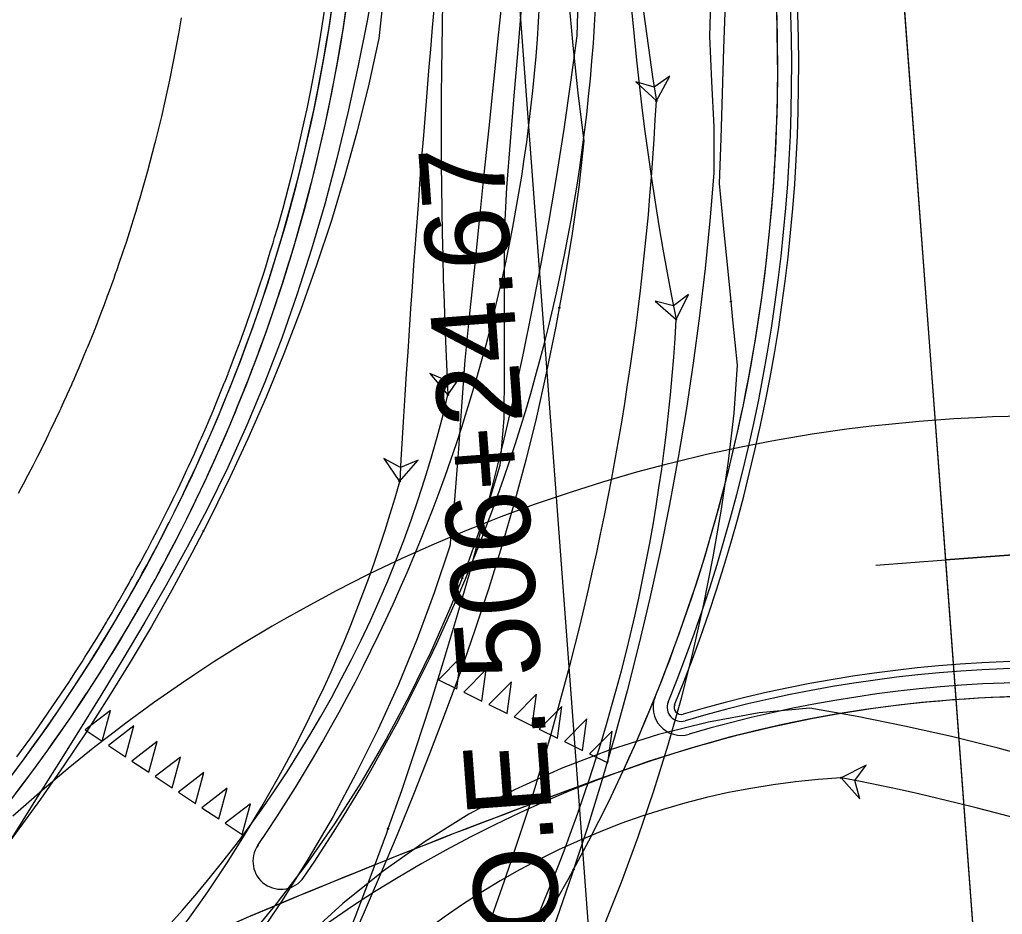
# Model space of a CAD drawing. Extents: x -70 to 701944, y -4 to 666871.
# Drawn here: x 664306.1 to 664376.2, y 656810.3 to 656874.1 of the extents above; entities that cross this region are included whole.
import ezdxf

# ---------------------------------------------------------------- set-up
doc = ezdxf.new("R2010")
doc.units = 0
for name, color, linetype in [('R_Detour', 7, 'Continuous'), ('R_Draft', 7, 'Continuous'), ('R_Horz Alg', 7, 'Continuous'), ('R_Horz Alg Annot', 7, 'Continuous'), ('R_No Plot', 7, 'Continuous'), ('R_Proposed Road', 7, 'Continuous'), ('R_Striping', 7, 'Continuous'), ('T_Vehicle Path Lt Major', 7, 'Continuous'), ('T_Vehicle Path Lt Minor', 7, 'Continuous'), ('T_Vehicle Path Rt', 7, 'Continuous')]:
    doc.layers.add(name, color=color, linetype=linetype)

msp = doc.modelspace()

# ---------------------------------------------------------------- linework, layer by layer
at = {"layer": 'R_Detour'}
msp.add_line((664502.29, 656845.29), (664372.11, 656835.588), dxfattribs=at)
at = {"layer": 'R_Draft'}
msp.add_arc((664209.617, 656892.347), 121, 317.35827, 2.48376, dxfattribs=at)
at = {"layer": 'R_Horz Alg'}
msp.add_line((664379.542, 656735.865), (664367.842, 656892.855), dxfattribs=at)
msp.add_lwpolyline([(664367.124, 656835.217), (664372.11, 656835.588)], dxfattribs=at)
msp.add_arc((664209.617, 656892.347), 121, 317.35827, 2.48376, dxfattribs=at)
at = {"layer": 'R_Horz Alg Annot'}
msp.add_lwpolyline([(664379.542, 656735.865), (664350.225, 656761.328), (664341.219, 656882.177)], dxfattribs=at)
at = {"layer": 'R_No Plot'}
for points in [[(664368.394, 656885.45), (664431.096, 656890.123), (664439.678, 656866.133), (664452.602, 656841.587), (664372.11, 656835.588)], [(664379.541, 656735.865), (664372.11, 656835.588), (664368.394, 656885.45), (664306.432, 656880.833), (664298.662, 656852.633), (664284.644, 656830.074)], [(664379.542, 656735.865), (664372.11, 656835.588), (664452.602, 656841.587), (664471.818, 656814.925)]]:
    msp.add_lwpolyline(points, close=True, dxfattribs=at)
msp.add_lwpolyline([(664377.688, 656845.85), (664375.451, 656845.79), (664374.272, 656845.739), (664372.686, 656845.653), (664370.215, 656845.471), (664367.814, 656845.239), (664366.826, 656845.128), (664365.065, 656844.91), (664362.593, 656844.554), (664360.234, 656844.158), (664359.439, 656844.013), (664357.514, 656843.639), (664355.053, 656843.107), (664352.747, 656842.552), (664352.144, 656842.399), (664350.069, 656841.845), (664347.632, 656841.137), (664345.39, 656840.429), (664344.976, 656840.293), (664342.768, 656839.538), (664340.384, 656838.661), (664338.355, 656837.863), (664337.81, 656837.641), (664335.627, 656836.721), (664333.328, 656835.688), (664331.526, 656834.832), (664330.83, 656834.492), (664328.699, 656833.412), (664326.495, 656832.23), (664324.919, 656831.344), (664324.087, 656830.864), (664322.019, 656829.628), (664319.919, 656828.306), (664318.564, 656827.416), (664317.612, 656826.775), (664315.618, 656825.387), (664313.633, 656823.933), (664312.49, 656823.066), (664311.437, 656822.246), (664309.529, 656820.709), (664307.666, 656819.134), (664306.725, 656818.313), (664305.592, 656817.299)], dxfattribs=at)
at = {"layer": 'R_Proposed Road'}
for points in [[(664304.946, 656819.477), (664306.264, 656821.235), (664307.255, 656822.602), (664307.551, 656823.017), (664308.804, 656824.823), (664310.024, 656826.651), (664310.053, 656826.695), (664310.463, 656827.327), (664310.93, 656828.057), (664311.139, 656828.387), (664311.21, 656828.5), (664311.39, 656828.787), (664311.8, 656829.448), (664311.843, 656829.519), (664312.289, 656830.25), (664312.363, 656830.372), (664312.68, 656830.9), (664312.728, 656830.982), (664313.078, 656831.573), (664313.16, 656831.714), (664313.481, 656832.264), (664313.585, 656832.445), (664314.003, 656833.176), (664314.295, 656833.695), (664314.413, 656833.906), (664314.564, 656834.176), (664314.817, 656834.635), (664315.13, 656835.21), (664315.213, 656835.363), (664315.452, 656835.809), (664315.601, 656836.089), (664315.611, 656836.108), (664315.983, 656836.814), (664316.357, 656837.536), (664316.548, 656837.909), (664316.624, 656838.059), (664316.724, 656838.257), (664317.083, 656838.975), (664317.4, 656839.618), (664317.435, 656839.69), (664317.581, 656839.99), (664317.6, 656840.028), (664317.78, 656840.402), (664318.118, 656841.11), (664318.448, 656841.815), (664318.54, 656842.014), (664318.553, 656842.043), (664318.771, 656842.516), (664318.974, 656842.965), (664319.026, 656843.08), (664319.376, 656843.864), (664319.444, 656844.018), (664319.487, 656844.116), (664319.836, 656844.92), (664319.96, 656845.209), (664320.31, 656846.037), (664320.542, 656846.595), (664320.634, 656846.819), (664321.119, 656848.02), (664321.14, 656848.072), (664321.149, 656848.096), (664321.385, 656848.695), (664321.417, 656848.777), (664321.691, 656849.486), (664321.932, 656850.122), (664322.182, 656850.794), (664322.255, 656850.992), (664322.687, 656852.187), (664322.811, 656852.539), (664322.927, 656852.87), (664323.093, 656853.35), (664323.357, 656854.127), (664323.403, 656854.264), (664323.649, 656855.005), (664323.891, 656855.755), (664323.939, 656855.903), (664324.082, 656856.355), (664324.344, 656857.199), (664324.412, 656857.423), (664324.607, 656858.071), (664324.722, 656858.457), (664324.918, 656859.131), (664325.323, 656860.571), (664325.886, 656862.695), (664325.925, 656862.851), (664326.409, 656864.83), (664326.894, 656866.973), (664327.044, 656867.681), (664327.339, 656869.126), (664327.744, 656871.285), (664327.963, 656872.553), (664328.11, 656873.453), (664328.436, 656875.626)], [(664305.748, 656818.864), (664307.078, 656820.637), (664308.077, 656822.015), (664308.375, 656822.434), (664309.639, 656824.254), (664310.869, 656826.098), (664310.899, 656826.143), (664311.312, 656826.779), (664311.783, 656827.515), (664311.993, 656827.848), (664312.066, 656827.963), (664312.247, 656828.252), (664312.66, 656828.919), (664312.704, 656828.99), (664313.154, 656829.728), (664313.228, 656829.85), (664313.547, 656830.383), (664313.596, 656830.466), (664313.948, 656831.061), (664314.032, 656831.203), (664314.355, 656831.758), (664314.46, 656831.941), (664314.881, 656832.678), (664315.176, 656833.201), (664315.295, 656833.414), (664315.447, 656833.687), (664315.702, 656834.149), (664316.018, 656834.729), (664316.101, 656834.883), (664316.343, 656835.333), (664316.493, 656835.616), (664316.504, 656835.635), (664316.878, 656836.346), (664317.255, 656837.075), (664317.448, 656837.451), (664317.524, 656837.602), (664317.625, 656837.801), (664317.988, 656838.525), (664318.308, 656839.174), (664318.343, 656839.246), (664318.49, 656839.549), (664318.509, 656839.588), (664318.691, 656839.964), (664319.031, 656840.679), (664319.364, 656841.39), (664319.457, 656841.591), (664319.47, 656841.62), (664319.689, 656842.097), (664319.895, 656842.549), (664319.947, 656842.666), (664320.3, 656843.456), (664320.368, 656843.611), (664320.411, 656843.71), (664320.764, 656844.521), (664320.889, 656844.813), (664321.242, 656845.648), (664321.476, 656846.21), (664321.569, 656846.436), (664322.058, 656847.647), (664322.079, 656847.7), (664322.088, 656847.723), (664322.326, 656848.328), (664322.358, 656848.41), (664322.634, 656849.125), (664322.878, 656849.767), (664323.13, 656850.444), (664323.203, 656850.644), (664323.638, 656851.848), (664323.764, 656852.204), (664323.881, 656852.538), (664324.048, 656853.022), (664324.315, 656853.805), (664324.361, 656853.944), (664324.608, 656854.691), (664324.853, 656855.447), (664324.901, 656855.597), (664325.045, 656856.052), (664325.309, 656856.903), (664325.378, 656857.129), (664325.575, 656857.782), (664325.691, 656858.172), (664325.888, 656858.851), (664326.297, 656860.303), (664326.864, 656862.446), (664326.904, 656862.602), (664327.392, 656864.598), (664327.881, 656866.76), (664328.033, 656867.473), (664328.33, 656868.93), (664328.739, 656871.108), (664328.959, 656872.386), (664329.108, 656873.293), (664329.436, 656875.485)], [(664305.87, 656821.526), (664306.857, 656822.887), (664307.151, 656823.3), (664308.399, 656825.098), (664309.614, 656826.919), (664309.643, 656826.963), (664310.051, 656827.592), (664310.516, 656828.319), (664310.724, 656828.648), (664310.796, 656828.761), (664310.975, 656829.047), (664311.383, 656829.705), (664311.426, 656829.775), (664311.87, 656830.504), (664311.943, 656830.625), (664312.259, 656831.151), (664312.307, 656831.233), (664312.655, 656831.821), (664312.737, 656831.961), (664313.056, 656832.509), (664313.161, 656832.69), (664313.577, 656833.418), (664313.868, 656833.934), (664313.985, 656834.145), (664314.135, 656834.414), (664314.387, 656834.871), (664314.699, 656835.444), (664314.781, 656835.596), (664315.02, 656836.04), (664315.168, 656836.319), (664315.179, 656836.338), (664315.548, 656837.041), (664315.921, 656837.76), (664316.111, 656838.132), (664316.187, 656838.281), (664316.286, 656838.478), (664316.644, 656839.193), (664316.96, 656839.833), (664316.995, 656839.905), (664317.141, 656840.204), (664317.159, 656840.242), (664317.339, 656840.614), (664317.675, 656841.319), (664318.003, 656842.022), (664318.095, 656842.22), (664318.108, 656842.249), (664318.325, 656842.72), (664318.528, 656843.167), (664318.58, 656843.281), (664318.928, 656844.062), (664318.995, 656844.215), (664319.038, 656844.313), (664319.386, 656845.114), (664319.51, 656845.402), (664319.858, 656846.226), (664320.089, 656846.782), (664320.181, 656847.005), (664320.664, 656848.201), (664320.685, 656848.253), (664320.694, 656848.277), (664320.929, 656848.874), (664320.96, 656848.955), (664321.233, 656849.661), (664321.474, 656850.295), (664321.723, 656850.963), (664321.795, 656851.161), (664322.225, 656852.351), (664322.349, 656852.702), (664322.464, 656853.031), (664322.63, 656853.509), (664322.893, 656854.283), (664322.939, 656854.42), (664323.183, 656855.157), (664323.425, 656855.904), (664323.472, 656856.052), (664323.614, 656856.501), (664323.875, 656857.342), (664323.943, 656857.566), (664324.138, 656858.211), (664324.252, 656858.595), (664324.447, 656859.266), (664324.851, 656860.701), (664325.411, 656862.816), (664325.45, 656862.971), (664325.932, 656864.942), (664326.415, 656867.077), (664326.565, 656867.781), (664326.858, 656869.22), (664327.262, 656871.372), (664327.48, 656872.633), (664327.626, 656873.53), (664327.951, 656875.694)], [(664305.981, 656840.345), (664306.2, 656840.752), (664306.336, 656841.008), (664306.345, 656841.025), (664306.684, 656841.669), (664307.025, 656842.328), (664307.199, 656842.669), (664307.269, 656842.805), (664307.36, 656842.986), (664307.688, 656843.641), (664307.978, 656844.228), (664308.01, 656844.293), (664308.143, 656844.567), (664308.16, 656844.602), (664308.324, 656844.943), (664308.632, 656845.59), (664308.933, 656846.233), (664309.018, 656846.415), (664309.03, 656846.441), (664309.228, 656846.873), (664309.414, 656847.282), (664309.461, 656847.387), (664309.78, 656848.103), (664309.842, 656848.243), (664309.881, 656848.332), (664310.201, 656849.067), (664310.314, 656849.33), (664310.633, 656850.086), (664310.844, 656850.595), (664310.929, 656850.799), (664311.371, 656851.895), (664311.39, 656851.943), (664311.399, 656851.964), (664311.614, 656852.512), (664311.643, 656852.586), (664311.893, 656853.233), (664312.113, 656853.814), (664312.341, 656854.426), (664312.408, 656854.608), (664312.802, 656855.698), (664312.915, 656856.019), (664313.021, 656856.321), (664313.173, 656856.759), (664313.414, 656857.468), (664313.456, 656857.594), (664313.679, 656858.27), (664313.901, 656858.954), (664313.944, 656859.089), (664314.075, 656859.501), (664314.314, 656860.271), (664314.376, 656860.476), (664314.554, 656861.068), (664314.659, 656861.42), (664314.838, 656862.035), (664315.208, 656863.349), (664315.721, 656865.288), (664315.757, 656865.429), (664316.199, 656867.235), (664316.641, 656869.192), (664316.778, 656869.837), (664317.047, 656871.156), (664317.417, 656873.127), (664317.617, 656874.283)]]:
    msp.add_lwpolyline(points, dxfattribs=at)
for centre, radius, start, end in [((664209.617, 656892.347), 120, 317.35827, 2.48376), ((664240.13, 656870.774), 120, 315.94034, 4.26197), ((664240.13, 656870.774), 120, 335.26777, 4.26197), ((664240.13, 656870.774), 121, 337.99899, 4.26197), ((664240.13, 656870.774), 121.5, 337.99899, 4.26197), ((664379.542, 656735.865), 92.5, 75.77454, 106.42449), ((664379.542, 656735.865), 92, 75.77454, 106.42449), ((664379.542, 656735.865), 91, 75.77454, 106.42449), ((664379.542, 656735.865), 90, 72.05046, 109.75423), ((664353.246, 656825.07), 2, 157.99899, 286.42449), ((664353.246, 656825.07), 1, 157.99899, 286.42449), ((664353.246, 656825.07), 0.5, 157.99899, 286.42449)]:
    msp.add_arc(centre, radius, start, end, dxfattribs=at)
at = {"layer": 'R_Striping'}
for points in [[(664337.543, 656828.655), (664335.946, 656827.033), (664337.238, 656826.399)], [(664339.339, 656827.775), (664337.741, 656826.152), (664339.034, 656825.518)], [(664341.135, 656826.894), (664339.537, 656825.272), (664340.83, 656824.637)], [(664342.93, 656826.013), (664341.332, 656824.391), (664342.625, 656823.756)], [(664344.726, 656825.132), (664343.128, 656823.51), (664344.421, 656822.876)], [(664312.55, 656824.854), (664310.752, 656823.457), (664311.95, 656822.658)], [(664346.521, 656824.251), (664344.923, 656822.629), (664346.216, 656821.995)], [(664314.214, 656823.744), (664312.416, 656822.347), (664313.614, 656821.547)], [(664348.317, 656823.37), (664346.719, 656821.748), (664348.012, 656821.114)], [(664315.877, 656822.633), (664314.079, 656821.237), (664315.277, 656820.437)], [(664317.541, 656821.523), (664315.743, 656820.126), (664316.941, 656819.327)], [(664319.204, 656820.413), (664317.406, 656819.016), (664318.604, 656818.217)], [(664320.868, 656819.302), (664319.07, 656817.906), (664320.268, 656817.106)], [(664322.531, 656818.192), (664320.733, 656816.795), (664321.931, 656815.996)]]:
    msp.add_lwpolyline(points, close=True, dxfattribs=at)
for centre, radius, start, end in [((664225.306, 656881.314), 122, 325.91375, 4.26197), ((664225.306, 656881.314), 118, 325.91342, 4.26197), ((664379.542, 656735.865), 90, 2.50537, 328.76296), ((664517.938, 656349.929), 500, 109.73256, 120.87769), ((664517.938, 656349.929), 500, 109.73256, 113.11297), ((664324.708, 656814.088), 2, 144.9804, 324.96846)]:
    msp.add_arc(centre, radius, start, end, dxfattribs=at)
at = {"layer": 'T_Vehicle Path Lt Major'}
for points in [[(664331.457, 656877.347), (664330.857, 656874.05), (664330.198, 656870.762), (664329.477, 656867.488), (664328.687, 656864.229), (664327.825, 656860.989), (664326.884, 656857.771), (664325.862, 656854.578), (664324.755, 656851.415), (664323.56, 656848.287), (664322.277, 656845.206), (664320.906, 656842.179), (664319.456, 656839.225), (664318.016, 656836.489), (664316.524, 656833.796), (664314.992, 656831.141), (664313.432, 656828.519), (664311.854, 656825.924), (664310.265, 656823.352), (664308.672, 656820.8), (664307.083, 656818.271), (664305.505, 656815.755)], [(664340.544, 656876.362), (664340.203, 656873.049), (664339.862, 656869.736), (664339.521, 656866.423), (664339.18, 656863.11), (664338.839, 656859.797), (664338.498, 656856.484), (664338.142, 656853.173), (664337.827, 656849.857), (664337.58, 656846.534), (664337.332, 656843.211), (664337.085, 656839.888), (664336.757, 656836.563), (664335.642, 656833.238), (664334.416, 656829.952), (664333.078, 656826.71), (664331.631, 656823.515), (664330.077, 656820.37), (664328.416, 656817.28), (664326.652, 656814.248), (664324.786, 656811.278), (664322.821, 656808.372)], [(664345.902, 656876.343), (664345.813, 656872.995), (664345.36, 656869.68), (664344.867, 656866.323), (664344.345, 656863.023), (664343.801, 656859.813), (664343.221, 656856.61), (664342.603, 656853.417), (664341.948, 656850.234), (664341.254, 656847.063), (664340.521, 656843.903), (664339.75, 656840.756), (664338.94, 656837.623), (664338.092, 656834.503), (664337.207, 656831.398), (664336.284, 656828.306), (664335.324, 656825.23), (664334.327, 656822.169), (664333.294, 656819.123), (664332.333, 656816.396)], [(664355.361, 656876.186), (664355.257, 656872.965), (664355.413, 656869.725), (664355.57, 656866.486), (664355.568, 656863.181), (664355.288, 656859.783), (664354.951, 656856.391), (664354.558, 656853.004), (664354.108, 656849.624), (664353.602, 656846.252), (664353.039, 656842.889), (664352.42, 656839.536), (664351.745, 656836.193), (664351.014, 656832.862), (664350.228, 656829.544), (664349.386, 656826.24), (664348.489, 656822.95), (664347.537, 656819.676), (664346.531, 656816.418), (664345.578, 656813.5)], [(664332.333, 656816.396), (664332.224, 656816.093), (664331.118, 656813.08), (664329.977, 656810.082), (664328.8, 656807.102), (664327.587, 656804.138), (664326.344, 656801.19), (664325.08, 656798.253), (664323.798, 656795.319), (664322.514, 656792.384), (664321.241, 656789.445)], [(664345.578, 656813.5), (664345.47, 656813.177), (664344.355, 656809.954), (664343.186, 656806.751), (664341.964, 656803.567), (664340.689, 656800.404), (664339.362, 656797.263), (664337.982, 656794.145), (664336.55, 656791.05), (664335.066, 656787.98), (664333.531, 656784.935)]]:
    msp.add_lwpolyline(points, dxfattribs=at)
for points in [[(664351.475, 656868.344), (664352.427, 656870.103), (664351.317, 656869.332), (664350.023, 656869.719)], [(664333.17, 656841.183), (664334.478, 656842.697), (664333.228, 656842.181), (664332.047, 656842.838)]]:
    msp.add_lwpolyline(points, close=True, dxfattribs=at)
for centre in [(664351.475, 656868.344), (664351.475, 656868.344), (664333.17, 656841.183), (664333.17, 656841.183), (664332.333, 656816.396), (664332.333, 656816.396), (664345.578, 656813.5), (664345.578, 656813.5)]:
    msp.add_circle(centre, 0.0417, dxfattribs=at)
for centre, radius, start, end in [((664527.618, 656896.525), 178.382, 173.00619, 189.08973), ((665542.366, 656770.906), 1211.236, 174.332923, 176.673792), ((664152.173, 656878.243), 199.548, 332.2491, 357.15659), ((664238.095, 656867.812), 98.734, 322.01694, 344.35329), ((664379.542, 656735.865), 90, 2.50537, 328.76296)]:
    msp.add_arc(centre, radius, start, end, dxfattribs=at)
at = {"layer": 'T_Vehicle Path Lt Minor'}
for points in [[(664346.098, 656910.597), (664345.926, 656909.607), (664345.351, 656906.306), (664344.853, 656902.985), (664344.698, 656899.574), (664344.599, 656896.161), (664344.559, 656892.747), (664344.576, 656889.333), (664344.65, 656885.92), (664344.782, 656882.508), (664344.971, 656879.099), (664345.217, 656875.693), (664345.521, 656872.292), (664345.882, 656868.897), (664346.3, 656865.508), (664345.959, 656862.195), (664345.467, 656858.885), (664344.918, 656855.581), (664344.555, 656853.576)], [(664357.454, 656908.771), (664357.417, 656907.769), (664357.303, 656904.431), (664357.201, 656901.116), (664357.101, 656897.876), (664356.996, 656894.64), (664356.887, 656891.407), (664356.784, 656888.178), (664356.681, 656884.952), (664356.578, 656881.729), (664356.475, 656878.51), (664356.373, 656875.294), (664356.27, 656872.081), (664356.168, 656868.871), (664356.065, 656865.664), (664355.963, 656862.448), (664356.265, 656859.208), (664356.591, 656855.968), (664356.786, 656854.023)], [(664356.786, 656854.023), (664356.917, 656852.727), (664357.242, 656849.486), (664356.991, 656846.066), (664356.589, 656842.636), (664356.097, 656839.217), (664355.515, 656835.812), (664354.843, 656832.424), (664354.083, 656829.055), (664353.234, 656825.706), (664352.297, 656822.381), (664351.273, 656819.082), (664350.162, 656815.811), (664348.965, 656812.57), (664347.684, 656809.362), (664346.319, 656806.189), (664344.87, 656803.052), (664343.34, 656799.955), (664342.382, 656798.117)], [(664344.555, 656853.576), (664344.301, 656852.242), (664343.62, 656848.918), (664342.917, 656845.788), (664342.159, 656842.698), (664341.342, 656839.631), (664340.465, 656836.588), (664339.529, 656833.571), (664338.54, 656830.58), (664337.503, 656827.614), (664336.425, 656824.672), (664335.309, 656821.753), (664334.161, 656818.855), (664332.984, 656815.978), (664331.782, 656813.119), (664330.557, 656810.279), (664329.313, 656807.455), (664328.052, 656804.646), (664327.289, 656802.967)], [(664389.659, 656817.908), (664389.011, 656818.139), (664385.757, 656819.249), (664382.481, 656820.288), (664379.182, 656821.257), (664375.863, 656822.154), (664372.526, 656822.98), (664369.172, 656823.733), (664365.802, 656824.414), (664362.418, 656825.022), (664358.799, 656824.675), (664355.186, 656824.013), (664351.622, 656823.128), (664348.118, 656822.023), (664344.69, 656820.702), (664341.35, 656819.171), (664338.112, 656817.436), (664334.987, 656815.503), (664331.989, 656813.379), (664329.128, 656811.074), (664326.415, 656808.595), (664323.862, 656805.952)]]:
    msp.add_lwpolyline(points, dxfattribs=at)
for points in [[(664352.895, 656852.742), (664353.774, 656854.538), (664352.697, 656853.722), (664351.387, 656854.056)], [(664364.649, 656820.039), (664365.983, 656818.548), (664365.632, 656819.854), (664366.434, 656820.941)]]:
    msp.add_lwpolyline(points, close=True, dxfattribs=at)
for centre in [(664356.786, 656854.023), (664356.786, 656854.023), (664344.555, 656853.576), (664344.555, 656853.576), (664352.895, 656852.742), (664352.895, 656852.742), (664364.649, 656820.039), (664364.649, 656820.039)]:
    msp.add_circle(centre, 0.0417, dxfattribs=at)
for centre, radius, start, end in [((664547.559, 656892.059), 198.594, 175.70923, 191.41859), ((664226.481, 656859.636), 126.602, 318.25897, 356.87821), ((664367.669, 656766.179), 53.944, 93.20944, 147.66639), ((664335.925, 656667.844), 154.881, 46.06945, 79.31215)]:
    msp.add_arc(centre, radius, start, end, dxfattribs=at)
at = {"layer": 'T_Vehicle Path Rt'}
for points in [[(664332.077, 656877.831), (664332.03, 656876.142), (664331.686, 656872.809), (664330.962, 656869.533), (664330.157, 656866.271), (664329.269, 656863.029), (664328.299, 656859.811), (664327.249, 656856.619), (664326.121, 656853.449), (664324.917, 656850.306), (664323.645, 656847.208), (664322.342, 656844.23), (664321.06, 656841.464), (664319.729, 656838.74), (664319.183, 656837.663)], [(664341.999, 656876.917), (664341.864, 656875.277), (664341.593, 656871.998), (664341.322, 656868.72), (664341.051, 656865.443), (664340.781, 656862.166), (664340.615, 656858.882), (664340.625, 656855.579), (664340.62, 656852.277), (664340.615, 656848.975), (664340.609, 656845.672), (664340.323, 656842.339), (664339.294, 656838.957), (664338.133, 656835.618), (664337.632, 656834.295)], [(664319.183, 656837.663), (664318.351, 656836.061), (664316.929, 656833.425), (664315.465, 656830.833), (664313.96, 656828.286), (664312.416, 656825.784), (664310.834, 656823.326), (664309.217, 656820.911), (664307.556, 656818.528), (664305.828, 656816.142), (664304.056, 656813.79), (664302.236, 656811.464), (664300.374, 656809.172), (664298.421, 656806.859), (664296.375, 656804.528), (664294.282, 656802.236), (664293.003, 656800.879)], [(664337.632, 656834.295), (664336.842, 656832.327), (664335.423, 656829.088), (664333.879, 656825.908), (664332.212, 656822.79), (664330.423, 656819.739), (664328.517, 656816.761), (664326.496, 656813.86), (664324.363, 656811.039), (664322.121, 656808.305), (664319.774, 656805.66), (664317.325, 656803.108), (664314.779, 656800.655), (664312.359, 656798.166), (664310.103, 656795.597), (664307.8, 656793.069), (664306.397, 656791.572)]]:
    msp.add_lwpolyline(points, dxfattribs=at)
msp.add_lwpolyline([(664336.612, 656847.367), (664337.748, 656849.013), (664336.561, 656848.366), (664335.316, 656848.89)], close=True, dxfattribs=at)
for centre in [(664336.612, 656847.367), (664336.612, 656847.367), (664319.183, 656837.663), (664319.183, 656837.663), (664337.632, 656834.295), (664337.632, 656834.295)]:
    msp.add_circle(centre, 0.0417, dxfattribs=at)
for centre, radius, start, end in [((664712.479, 656866.438), 376.351, 174.86499, 182.90472), ((664253.32, 656866.996), 85.574, 313.57687, 346.73912)]:
    msp.add_arc(centre, radius, start, end, dxfattribs=at)

# ---------------------------------------------------------------- texts
at = {"layer": 'R_Horz Alg Annot'}
msp.add_text('P.O.E. 506+24.67', height=6, rotation=94.26197, dxfattribs=at).set_placement((664345.221, 656801.568))

doc.saveas('drawing.dxf')
